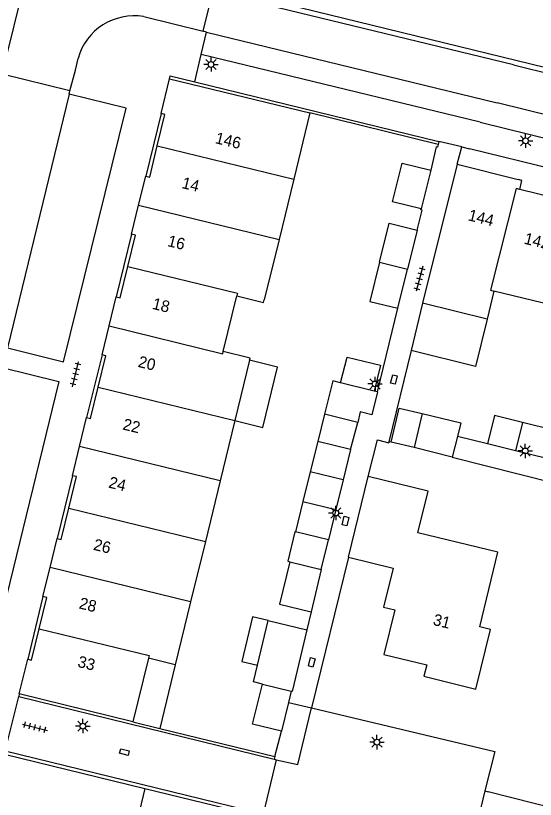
# Model space of a CAD drawing. Extents: x 125000 to 129004, y 397500 to 399008.
# Drawn here: x 126233.9 to 126279, y 398552.1 to 398620.2 of the extents above; entities that cross this region are included whole.
import ezdxf

# ---------------------------------------------------------------- set-up
doc = ezdxf.new("R2010")
doc.units = 0
for name, color, linetype in [('gg-afsc-erfafscheiding', 7, 'Continuous'), ('gg-afsc-hekwerk', 7, 'Continuous'), ('gg-afsc-muur', 7, 'Continuous'), ('gg-anno-huisnummerreeks BGT', 7, 'Continuous'), ('gg-bbg-bijgebouw', 7, 'Continuous'), ('gg-bbg-gedigitaliseerde bijgebouw', 7, 'Continuous'), ('gg-bbg-hoofdgebouw', 7, 'Continuous'), ('gg-bbg-luifel en loopbrug', 7, 'Continuous'), ('gg-bbg-tussenscheiding', 7, 'Continuous'), ('gg-knt-verharding', 7, 'Continuous'), ('gg-knt-verharding nz', 7, 'Continuous'), ('gt-grn-vlakafsluiter', 7, 'Continuous'), ('gt-grn-weggrens', 7, 'Continuous'), ('gt-symb-kolk center center', 7, 'Continuous'), ('gt-symb-lichtmast', 7, 'Continuous'), ('gt-symb-tegel verharding', 7, 'Continuous')]:
    doc.layers.add(name, color=color, linetype=linetype)

# ---------------------------------------------------------------- blocks, each defined once
blk = doc.blocks.new('gt0-TEG1')
at = {"layer": 'gt-symb-tegel verharding'}
for p, q in [((-1.125, 0), (1.125, 0)), ((-0.9, -0.25), (-0.9, 0.25)), ((-0.45, -0.25), (-0.45, 0.25)), ((0, -0.25), (0, 0.25)), ((0.45, -0.25), (0.45, 0.25)), ((0.9, -0.25), (0.9, 0.25))]:
    blk.add_line(p, q, dxfattribs=at)
blk = doc.blocks.new('gt0-LMAST')
at = {"layer": 'gt-symb-lichtmast'}
for p, q in [((-0.182, 0.173), (-0.447, 0.438)), ((-0.005, 0.246), (-0.005, 0.621)), ((0.172, 0.173), (0.437, 0.438)), ((-0.255, -0.004), (-0.63, -0.004)), ((-0.182, -0.181), (-0.447, -0.446)), ((-0.005, -0.254), (-0.005, -0.629)), ((0.437, -0.446), (0.172, -0.181)), ((0.245, -0.004), (0.62, -0.004))]:
    blk.add_line(p, q, dxfattribs=at)
blk.add_circle((-0.005, -0.004), 0.25, dxfattribs=at)
blk = doc.blocks.new('gt0-KOLKCC')
at = {"layer": 'gt-symb-kolk center center'}
blk.add_lwpolyline([(-0.375, 0.2), (0.375, 0.2), (0.375, -0.2), (-0.375, -0.2)], close=True, dxfattribs=at)

msp = doc.modelspace()

# ---------------------------------------------------------------- linework, layer by layer
at = {"layer": 'gg-afsc-erfafscheiding'}
for p, q in [((126270.397, 398608.834), (126269.928, 398606.788)), ((126265.298, 398587.534), (126267.076, 398594.796)), ((126274.858, 398583.02), (126272.264, 398583.667)), ((126271.788, 398581.866), (126281.308, 398579.443)), ((126262.788, 398573.177), (126259.566, 398560.075)), ((126259.534, 398568.414), (126259.164, 398566.857)), ((126245.096, 398553.075), (126255.21, 398550.602))]:
    msp.add_line(p, q, dxfattribs=at)
for points in [[(126268.741, 398601.595), (126269.172, 398603.323), (126269.078, 398603.347), (126269.096, 398603.421)], [(126264.501, 398580.17), (126265.3, 398583.36), (126266.275, 398583.117)]]:
    msp.add_lwpolyline(points, dxfattribs=at)
at = {"layer": 'gg-afsc-hekwerk'}
for p, q in [((126246.373, 398558.282), (126256.373, 398555.847)), ((126256.373, 398555.847), (126256.944, 398558.049))]:
    msp.add_line(p, q, dxfattribs=at)
at = {"layer": 'gg-afsc-muur'}
msp.add_line((126270.569, 398609.033), (126259.422, 398611.762), dxfattribs=at)
msp.add_lwpolyline([(126270.569, 398609.033), (126270.513, 398608.806), (126270.397, 398608.834)], dxfattribs=at)
at = {"layer": 'gg-bbg-bijgebouw'}
for p, q in [((126269.928, 398606.788), (126269.096, 398603.421)), ((126269.17, 398585.657), (126268.471, 398582.706)), ((126268.471, 398582.706), (126266.49, 398583.149)), ((126277.283, 398582.421), (126274.858, 398583.02)), ((126279.999, 398581.749), (126277.283, 398582.421)), ((126261.031, 398574.67), (126258.177, 398575.363)), ((126260.413, 398572.108), (126261.031, 398574.67)), ((126257.696, 398572.773), (126260.413, 398572.108)), ((126254.874, 398563.773), (126255.809, 398567.662)), ((126255.809, 398567.662), (126259.164, 398566.857)), ((126257.794, 398561.514), (126257.558, 398560.553)), ((126257.558, 398560.553), (126256.944, 398558.049))]:
    msp.add_line(p, q, dxfattribs=at)
for points in [[(126269.096, 398603.421), (126266.6, 398604.039), (126267.433, 398607.405), (126269.928, 398606.788)], [(126266.49, 398583.149), (126267.184, 398586.12), (126269.17, 398585.657)], [(126277.892, 398584.866), (126275.463, 398585.467), (126274.858, 398583.02)], [(126279.999, 398581.749), (126280.604, 398584.195), (126277.892, 398584.866)], [(126258.177, 398575.363), (126258.118, 398575.378), (126257.501, 398572.82), (126257.696, 398572.773)], [(126259.164, 398566.857), (126257.878, 398561.493), (126257.794, 398561.514)], [(126255.302, 398562.143), (126254.527, 398562.329), (126254.874, 398563.773)], [(126256.944, 398558.049), (126254.436, 398558.667), (126255.302, 398562.143)]]:
    msp.add_lwpolyline(points, dxfattribs=at)
at = {"layer": 'gg-bbg-gedigitaliseerde bijgebouw'}
for p, q in [((126268.741, 398601.595), (126267.908, 398598.196)), ((126267.076, 398594.796), (126267.908, 398598.196)), ((126265.298, 398587.534), (126265.007, 398587.606)), ((126263.58, 398584.88), (126260.696, 398585.595)), ((126260.11, 398583.232), (126259.455, 398580.587)), ((126262.966, 398582.524), (126260.11, 398583.232)), ((126262.966, 398582.524), (126262.308, 398579.878)), ((126262.308, 398579.878), (126259.455, 398580.587)), ((126260.413, 398572.108), (126259.534, 398568.414))]:
    msp.add_line(p, q, dxfattribs=at)
for points in [[(126265.48, 398598.79), (126266.312, 398602.19), (126268.741, 398601.595)], [(126265.48, 398598.79), (126264.647, 398595.391), (126267.076, 398594.796)], [(126262.095, 398588.328), (126262.649, 398590.561), (126265.56, 398589.839), (126265.007, 398587.606)], [(126262.095, 398588.328), (126261.415, 398588.497), (126260.696, 398585.595)], [(126265.298, 398587.534), (126264.805, 398585.549), (126263.807, 398585.796), (126263.58, 398584.88)], [(126257.696, 398572.773), (126256.795, 398569.082), (126259.534, 398568.414)]]:
    msp.add_lwpolyline(points, dxfattribs=at)
at = {"layer": 'gg-bbg-hoofdgebouw'}
for p, q in [((126246.491, 398611.711), (126247.235, 398614.732)), ((126247.235, 398614.732), (126259.422, 398611.762)), ((126259.422, 398611.762), (126258.02, 398606.016)), ((126272.234, 398607.313), (126269.221, 398595.227)), ((126272.234, 398607.313), (126277.527, 398605.974)), ((126244.544, 398603.752), (126245.164, 398606.272)), ((126258.02, 398606.016), (126256.741, 398600.776)), ((126282.638, 398603.904), (126277.667, 398605.123)), ((126243.924, 398601.231), (126244.544, 398603.752)), ((126256.741, 398600.776), (126255.46, 398595.528)), ((126275.411, 398596.285), (126274.817, 398593.856)), ((126280.433, 398595.057), (126275.411, 398596.285)), ((126241.977, 398593.259), (126242.593, 398595.78)), ((126251.895, 398591.038), (126253.073, 398595.865)), ((126274.817, 398593.856), (126269.221, 398595.227)), ((126241.361, 398590.737), (126241.977, 398593.259)), ((126254.18, 398590.281), (126252.901, 398585.039)), ((126239.412, 398582.774), (126240.027, 398585.297)), ((126252.901, 398585.039), (126251.622, 398579.794)), ((126238.797, 398580.25), (126239.412, 398582.774)), ((126262.788, 398573.177), (126264.501, 398580.17)), ((126251.622, 398579.794), (126250.341, 398574.545)), ((126236.849, 398572.275), (126237.466, 398574.798)), ((126250.341, 398574.545), (126249.06, 398569.296)), ((126236.232, 398569.752), (126236.849, 398572.275)), ((126249.06, 398569.296), (126247.725, 398563.823)), ((126234.172, 398561.284), (126234.903, 398564.305)), ((126245.395, 398564.397), (126244.028, 398558.853)), ((126247.725, 398563.823), (126245.395, 398564.397)), ((126244.028, 398558.853), (126234.172, 398561.284)), ((126232.887, 398556.061), (126245.096, 398553.075)), ((126245.096, 398553.075), (126243.692, 398547.335))]:
    msp.add_line(p, q, dxfattribs=at)
for points in [[(126246.168, 398608.908), (126246.831, 398611.627), (126246.491, 398611.711)], [(126245.164, 398606.272), (126245.504, 398606.189), (126246.168, 398608.908)], [(126277.667, 398605.123), (126277.832, 398605.897), (126277.527, 398605.974)], [(126243.599, 398598.423), (126244.264, 398601.148), (126243.924, 398601.231)], [(126242.593, 398595.78), (126242.933, 398595.697), (126243.599, 398598.423)], [(126253.073, 398595.865), (126255.404, 398595.297), (126255.46, 398595.528)], [(126254.18, 398590.281), (126254.226, 398590.469), (126251.895, 398591.038)], [(126241.034, 398587.934), (126241.701, 398590.654), (126241.361, 398590.737)], [(126240.027, 398585.297), (126240.367, 398585.214), (126241.034, 398587.934)], [(126238.472, 398577.441), (126239.137, 398580.167), (126238.797, 398580.25)], [(126262.788, 398573.177), (126266.659, 398572.22), (126265.821, 398568.832), (126266.803, 398568.593), (126265.859, 398564.716), (126269.573, 398563.812), (126269.326, 398562.843), (126273.855, 398561.692), (126275.124, 398566.882), (126274.182, 398567.112), (126275.769, 398573.59), (126268.805, 398575.296), (126269.688, 398578.9), (126264.501, 398580.17)], [(126237.466, 398574.798), (126237.806, 398574.715), (126238.472, 398577.441)], [(126235.908, 398566.946), (126236.572, 398569.669), (126236.232, 398569.752)], [(126234.903, 398564.305), (126235.243, 398564.222), (126235.908, 398566.946)]]:
    msp.add_lwpolyline(points, dxfattribs=at)
at = {"layer": 'gg-bbg-luifel en loopbrug'}
for p, q in [((126269.221, 398595.227), (126268.22, 398591.113)), ((126260.696, 398585.595), (126260.11, 398583.232)), ((126262.966, 398582.524), (126263.58, 398584.88)), ((126272.264, 398583.667), (126271.788, 398581.866)), ((126271.788, 398581.866), (126268.471, 398582.706)), ((126259.455, 398580.587), (126258.822, 398577.999)), ((126262.308, 398579.878), (126261.676, 398577.301)), ((126258.822, 398577.999), (126258.177, 398575.363)), ((126258.822, 398577.999), (126261.676, 398577.301)), ((126261.676, 398577.301), (126261.031, 398574.67)), ((126247.725, 398563.823), (126246.373, 398558.282)), ((126244.028, 398558.853), (126246.373, 398558.282))]:
    msp.add_line(p, q, dxfattribs=at)
for points in [[(126274.817, 398593.856), (126273.812, 398589.745), (126268.22, 398591.113)], [(126252.901, 398585.039), (126255.33, 398584.446), (126256.609, 398589.688), (126254.18, 398590.281)], [(126269.17, 398585.657), (126272.549, 398584.829), (126272.264, 398583.667)], [(126255.809, 398567.662), (126254.449, 398567.994), (126253.501, 398564.108), (126254.874, 398563.773)]]:
    msp.add_lwpolyline(points, dxfattribs=at)
at = {"layer": 'gg-bbg-tussenscheiding'}
for p, q in [((126246.168, 398608.908), (126258.02, 398606.016)), ((126244.544, 398603.752), (126256.741, 398600.776)), ((126265.48, 398598.79), (126267.908, 398598.196)), ((126265.007, 398587.606), (126262.095, 398588.328)), ((126241.034, 398587.934), (126252.901, 398585.039)), ((126277.892, 398584.866), (126277.283, 398582.421)), ((126251.622, 398579.794), (126239.412, 398582.774)), ((126238.472, 398577.441), (126250.341, 398574.545)), ((126249.06, 398569.296), (126236.849, 398572.275)), ((126255.302, 398562.143), (126257.794, 398561.514))]:
    msp.add_line(p, q, dxfattribs=at)
for points in [[(126277.667, 398605.123), (126277.335, 398605.204), (126275.129, 398596.354), (126275.411, 398596.285)], [(126243.599, 398598.423), (126253.13, 398596.097), (126253.073, 398595.865)], [(126241.977, 398593.259), (126251.849, 398590.85), (126251.895, 398591.038)], [(126235.908, 398566.946), (126245.449, 398564.618), (126245.395, 398564.397)]]:
    msp.add_lwpolyline(points, dxfattribs=at)
at = {"layer": 'gg-knt-verharding'}
for p, q in [((126240.04, 398645.241), (126233.123, 398616.987)), ((126250.143, 398618.872), (126250.992, 398622.29)), ((126277.112, 398615.943), (126250.992, 398622.29)), ((126244.981, 398620.132), (126250.143, 398618.872)), ((126249.99, 398616.834), (126250.431, 398618.792)), ((126250.431, 398618.792), (126250.143, 398618.872)), ((126274.216, 398610.965), (126249.99, 398616.834)), ((126277.112, 398615.943), (126377.976, 398591.273)), ((126238.57, 398613.679), (126232.675, 398615.137)), ((126249.413, 398614.472), (126270.632, 398609.293)), ((126238.507, 398613.398), (126238.57, 398613.679)), ((126246.491, 398611.711), (126245.164, 398606.272)), ((126270.632, 398609.293), (126270.569, 398609.033)), ((126272.234, 398607.313), (126272.622, 398608.816)), ((126272.622, 398608.816), (126273.295, 398608.638)), ((126311.159, 398599.363), (126273.295, 398608.638)), ((126243.924, 398601.231), (126242.593, 398595.78)), ((126268.22, 398591.113), (126266.293, 398583.193)), ((126241.361, 398590.737), (126240.027, 398585.297)), ((126266.293, 398583.193), (126266.275, 398583.117)), ((126238.797, 398580.25), (126237.466, 398574.798)), ((126236.232, 398569.752), (126234.903, 398564.305)), ((126234.172, 398561.284), (126234.121, 398561.074)), ((126234.121, 398561.074), (126256.312, 398555.613)), ((126257.558, 398560.553), (126259.566, 398560.075)), ((126255.222, 398550.865), (126232.948, 398556.304)), ((126256.496, 398555.568), (126255.377, 398550.827)), ((126256.312, 398555.613), (126256.496, 398555.568)), ((126274.63, 398552.86), (126274.923, 398552.786))]:
    msp.add_line(p, q, dxfattribs=at)
for points in [[(126251.111, 398622.776), (126385.016, 398590.066), (126389.442, 398592.774), (126389.826, 398594.31), (126387.158, 398598.804), (126253.25, 398631.546)], [(126238.57, 398613.679), (126239.053, 398615.497), (126239.282, 398616.501)], [(126247.235, 398614.732), (126247.286, 398614.991), (126249.413, 398614.472)], [(126233.141, 398591.372), (126238.026, 398590.139), (126243.452, 398612.195), (126238.507, 398613.398)], [(126274.216, 398610.965), (126317.096, 398600.407), (126317.556, 398602.384)], [(126232.697, 398589.649), (126237.598, 398588.435), (126232.201, 398566.346), (126227.291, 398567.577)], [(126259.566, 398560.075), (126275.498, 398556.279), (126274.63, 398552.86)], [(126367.858, 398530.005), (126278.921, 398551.771), (126274.923, 398552.786)]]:
    msp.add_lwpolyline(points, dxfattribs=at)
msp.add_arc((126244.14, 398615.164), 5.039, 80.39443, 164.61038, dxfattribs=at)
at = {"layer": 'gg-knt-verharding nz'}
for p, q in [((126250.431, 398618.792), (126275.71, 398612.633)), ((126238.507, 398613.398), (126233.141, 398591.372)), ((126317.556, 398602.384), (126275.71, 398612.633)), ((126274.63, 398552.86), (126274.133, 398550.803))]:
    msp.add_line(p, q, dxfattribs=at)
at = {"layer": 'gt-grn-vlakafsluiter'}
for p, q in [((126266.49, 398583.149), (126266.293, 398583.193)), ((126256.373, 398555.847), (126256.312, 398555.613))]:
    msp.add_line(p, q, dxfattribs=at)
at = {"layer": 'gt-grn-weggrens'}
for p, q in [((126249.413, 398614.472), (126249.99, 398616.834)), ((126272.622, 398608.816), (126270.632, 398609.293)), ((126232.948, 398556.304), (126234.121, 398561.074))]:
    msp.add_line(p, q, dxfattribs=at)
msp.add_lwpolyline([(126256.496, 398555.568), (126258.372, 398555.158), (126259.566, 398560.075)], dxfattribs=at)

# ---------------------------------------------------------------- block references
at = {"layer": 'gt-symb-kolk center center'}
for p, rotation in [((126266.728, 398588.605), 75.75525752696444), ((126262.517, 398576.308), 76.82507339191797), ((126259.585, 398564.026), 75.4080437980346), ((126243.305, 398556.231), 166.11658196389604)]:
    msp.add_blockref('gt0-KOLKCC', p, dxfattribs=dict(at, rotation=rotation))
at = {"layer": 'gt-symb-lichtmast'}
for p in [(126250.838, 398615.983), (126278.171, 398609.351), (126265.09, 398588.225), (126278.142, 398582.4), (126261.679, 398577.009), (126239.698, 398558.493), (126265.256, 398557.1)]:
    msp.add_blockref('gt0-LMAST', p, dxfattribs=at)
at = {"layer": 'gt-symb-tegel verharding'}
for p, rotation in [((126268.938, 398597.371), -104.71731114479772), ((126239.063, 398589.063), 76.29711003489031), ((126235.532, 398558.392), -13.8834180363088)]:
    msp.add_blockref('gt0-TEG1', p, dxfattribs=dict(at, rotation=rotation))

# ---------------------------------------------------------------- texts
at = {"layer": 'gg-anno-huisnummerreeks BGT'}
for s, rotation, p in [('146', 346.3, (126251.131, 398609.151)), ('14', 346.2, (126248.23, 398605.251)), ('144', 345.8, (126273.101, 398602.452)), ('16', 346.2, (126246.991, 398600.208)), ('142', 346.2, (126277.97, 398600.416)), ('18', 346.3, (126245.661, 398594.757)), ('20', 346.3, (126244.429, 398589.715)), ('22', 346.3, (126243.096, 398584.274)), ('24', 346.3, (126241.866, 398579.228)), ('26', 346.3, (126240.545, 398573.821)), ('28', 346.2, (126239.3, 398568.73)), ('31', 346.3, (126270.054, 398567.297)), ('33', 346.2, (126239.177, 398563.653))]:
    msp.add_text(s, height=1, rotation=rotation, dxfattribs=at).set_placement(p)

doc.saveas('drawing.dxf')
